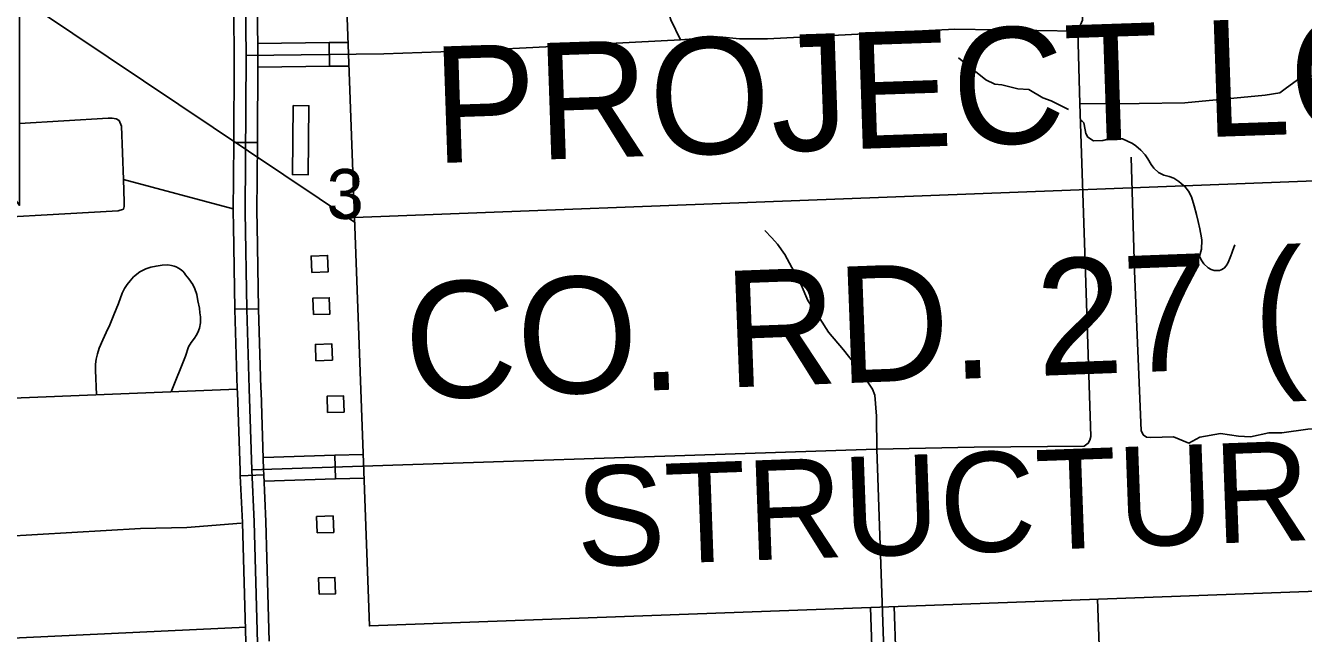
# Model space of a CAD drawing. Extents: x 1671357 to 13005564, y 567358 to 14261451.
# Drawn here: x 12758295.81 to 12758311.17, y 14259869.74 to 14259877.05 of the extents above; entities that cross this region are included whole.
import ezdxf

# ---------------------------------------------------------------- set-up
doc = ezdxf.new("R2010")
doc.units = 0
for name, color, linetype in [('31', 7, 'Continuous'), ('32', 7, 'Continuous'), ('35', 7, 'Continuous'), ('43', 7, 'Continuous'), ('5', 7, 'Continuous'), ('56', 7, 'Continuous'), ('60', 7, 'Continuous'), ('63', 7, 'Continuous')]:
    doc.layers.add(name, color=color, linetype=linetype)

msp = doc.modelspace()

# ---------------------------------------------------------------- linework, layer by layer
at = {"layer": '31'}
for p, q in [((12758298.599, 14259875.645), (12758298.315, 14259875.647)), ((12758298.329, 14259873.643), (12758298.613, 14259873.648)), ((12758298.394, 14259871.64), (12758298.678, 14259871.653)), ((12758298.394, 14259871.64), (12758298.394, 14259871.64))]:
    msp.add_line(p, q, dxfattribs=at)
for points in [[(12758298.735, 14259883.187), (12758298.589, 14259882.92), (12758298.491, 14259882.608), (12758298.446, 14259882.408), (12758298.435, 14259882.238), (12758298.413, 14259881.998), (12758298.406, 14259881.666), (12758298.464, 14259876.693), (12758298.451, 14259874.813), (12758298.471, 14259873.641)], [(12758298.311, 14259877.644), (12758298.322, 14259876.692), (12758298.322, 14259876.647)], [(12758298.595, 14259877.648), (12758298.606, 14259876.693), (12758298.606, 14259876.645)], [(12758308.456, 14259876.984), (12758308.481, 14259876.111), (12758308.546, 14259874.085)], [(12758298.322, 14259876.647), (12758298.315, 14259875.647)], [(12758298.606, 14259876.645), (12758298.599, 14259875.645)], [(12758295.74, 14259875.876), (12758296.806, 14259875.939), (12758296.854, 14259875.941), (12758296.905, 14259875.93), (12758296.94, 14259875.909), (12758296.966, 14259875.843), (12758296.993, 14259875.2), (12758298.309, 14259874.851)], [(12758298.315, 14259875.647), (12758298.309, 14259874.813), (12758298.312, 14259874.643)], [(12758298.596, 14259874.648), (12758298.593, 14259874.814), (12758298.599, 14259875.645)], [(12758294.79, 14259874.703), (12758296.929, 14259874.826), (12758296.991, 14259874.846), (12758296.999, 14259874.877), (12758297.001, 14259874.932), (12758296.993, 14259875.2)], [(12758298.312, 14259874.643), (12758298.329, 14259873.643)], [(12758298.613, 14259873.648), (12758298.596, 14259874.648)], [(12758308.546, 14259874.085), (12758308.612, 14259872.114), (12758308.599, 14259872.067), (12758308.581, 14259872.031), (12758308.53, 14259871.998), (12758307.211, 14259871.984)], [(12758298.471, 14259873.641), (12758298.5, 14259872.689), (12758298.533, 14259871.711), (12758298.561, 14259871.085), (12758298.818, 14259861.767), (12758298.814, 14259861.628), (12758298.795, 14259861.572), (12758298.786, 14259861.553), (12758298.766, 14259861.527), (12758298.471, 14259861.365), (12758298.408, 14259861.323), (12758298.323, 14259861.229)], [(12758298.329, 14259873.643), (12758298.329, 14259873.638), (12758298.358, 14259872.684), (12758298.36, 14259872.641)], [(12758298.613, 14259873.648), (12758298.613, 14259873.644), (12758298.642, 14259872.693), (12758298.644, 14259872.651)], [(12758294.06, 14259872.51), (12758298.358, 14259872.683)], [(12758298.36, 14259872.641), (12758298.392, 14259871.705), (12758298.394, 14259871.64)], [(12758298.644, 14259872.651), (12758298.675, 14259871.716), (12758298.678, 14259871.653)], [(12758307.211, 14259871.984), (12758306.041, 14259871.959)], [(12758306.041, 14259871.959), (12758306.215, 14259866.885), (12758306.426, 14259859.801), (12758306.437, 14259859.581), (12758306.437, 14259859.322)], [(12758298.431, 14259870.643), (12758298.419, 14259871.08), (12758298.394, 14259871.64)], [(12758298.678, 14259871.653), (12758298.703, 14259871.09), (12758298.715, 14259870.651)], [(12758298.459, 14259869.644), (12758298.431, 14259870.643)], [(12758298.715, 14259870.651), (12758298.743, 14259869.651)], [(12758305.964, 14259870.056), (12758305.984, 14259869.467)], [(12758306.248, 14259870.067), (12758306.268, 14259869.476)], [(12758294.469, 14259869.616), (12758295.142, 14259869.662), (12758298.464, 14259869.821)]]:
    msp.add_lwpolyline(points, dxfattribs=at)
at = {"layer": '32'}
for p, q in [((12758299.466, 14259876.563), (12758299.462, 14259876.848)), ((12758299.538, 14259871.602), (12758299.528, 14259871.886))]:
    msp.add_line(p, q, dxfattribs=at)
for points in [[(12758303.174, 14259881.109), (12758303.194, 14259880.504), (12758303.215, 14259880.457), (12758303.271, 14259880.338), (12758303.319, 14259880.182), (12758303.401, 14259879.332), (12758303.453, 14259877.759), (12758303.463, 14259877.57), (12758303.492, 14259877.366), (12758303.565, 14259877.12), (12758303.682, 14259876.881)], [(12758308.242, 14259880.856), (12758308.348, 14259880.672), (12758308.35, 14259880.528), (12758308.358, 14259880.35), (12758308.407, 14259880.177), (12758308.442, 14259880.072), (12758308.46, 14259879.551), (12758308.513, 14259877.119), (12758308.456, 14259876.984)], [(12758298.464, 14259876.693), (12758300.117, 14259876.714), (12758301.031, 14259876.743), (12758301.91, 14259876.787), (12758303.682, 14259876.881), (12758304.152, 14259876.918), (12758304.39, 14259876.894), (12758304.729, 14259876.893), (12758306.979, 14259877.009)], [(12758306.979, 14259877.009), (12758308.456, 14259876.984)], [(12758298.605, 14259876.837), (12758299.462, 14259876.848)], [(12758299.462, 14259876.848), (12758299.689, 14259876.85)], [(12758298.608, 14259876.552), (12758299.466, 14259876.563)], [(12758299.466, 14259876.563), (12758299.7, 14259876.566)], [(12758313.044, 14259876.495), (12758311.283, 14259876.449), (12758311.243, 14259876.441), (12758311.166, 14259876.427), (12758311.095, 14259876.399), (12758310.946, 14259876.29), (12758310.882, 14259876.242), (12758310.707, 14259876.214), (12758309.74, 14259876.124), (12758309.19, 14259876.116), (12758308.481, 14259876.111)], [(12758310.341, 14259874.417), (12758310.312, 14259874.339), (12758310.303, 14259874.316), (12758310.291, 14259874.285), (12758310.267, 14259874.224), (12758310.255, 14259874.197), (12758310.237, 14259874.162), (12758310.212, 14259874.134), (12758310.178, 14259874.114), (12758310.158, 14259874.107), (12758310.128, 14259874.106), (12758310.093, 14259874.109), (12758310.055, 14259874.121), (12758310.02, 14259874.138), (12758309.967, 14259874.187), (12758309.935, 14259874.236), (12758309.918, 14259874.28), (12758309.939, 14259874.365), (12758309.946, 14259874.472), (12758309.941, 14259874.502), (12758309.922, 14259874.609), (12758309.902, 14259874.698), (12758309.879, 14259874.78), (12758309.854, 14259874.884), (12758309.82, 14259874.993), (12758309.783, 14259875.06), (12758309.739, 14259875.117), (12758309.696, 14259875.153), (12758309.667, 14259875.177), (12758309.608, 14259875.216), (12758309.551, 14259875.237), (12758309.489, 14259875.255), (12758309.424, 14259875.285), (12758309.368, 14259875.338), (12758309.336, 14259875.381), (12758309.296, 14259875.449), (12758309.262, 14259875.499), (12758309.21, 14259875.556), (12758309.151, 14259875.605), (12758309.112, 14259875.634), (12758308.993, 14259875.69), (12758308.901, 14259875.7), (12758308.83, 14259875.689), (12758308.755, 14259875.671), (12758308.645, 14259875.667), (12758308.575, 14259875.712), (12758308.55, 14259875.753), (12758308.545, 14259875.8), (12758308.526, 14259875.883), (12758308.519, 14259875.892), (12758308.508, 14259875.902), (12758308.497, 14259875.91), (12758308.487, 14259875.915)], [(12758304.694, 14259874.587), (12758304.781, 14259874.502), (12758304.849, 14259874.425), (12758304.934, 14259874.301), (12758305.133, 14259873.935)], [(12758304.694, 14259874.587), (12758304.781, 14259874.502), (12758304.849, 14259874.425), (12758304.934, 14259874.301), (12758305.133, 14259873.935)], [(12758296.666, 14259872.615), (12758296.653, 14259872.91), (12758296.654, 14259872.982), (12758296.661, 14259873.041), (12758296.677, 14259873.105), (12758296.7, 14259873.176), (12758296.742, 14259873.273), (12758296.783, 14259873.361), (12758296.827, 14259873.456), (12758296.875, 14259873.574), (12758296.931, 14259873.713), (12758296.974, 14259873.835), (12758297.005, 14259873.893), (12758297.035, 14259873.938), (12758297.072, 14259873.982), (12758297.113, 14259874.031), (12758297.188, 14259874.093), (12758297.261, 14259874.127), (12758297.319, 14259874.149), (12758297.382, 14259874.16), (12758297.454, 14259874.171), (12758297.524, 14259874.176), (12758297.566, 14259874.169), (12758297.6, 14259874.159), (12758297.625, 14259874.15), (12758297.651, 14259874.136), (12758297.672, 14259874.124), (12758297.704, 14259874.1), (12758297.726, 14259874.076), (12758297.738, 14259874.057), (12758297.776, 14259874.009), (12758297.825, 14259873.939), (12758297.849, 14259873.886), (12758297.872, 14259873.821), (12758297.886, 14259873.744)], [(12758305.133, 14259873.935), (12758305.21, 14259873.748), (12758305.354, 14259873.531), (12758305.459, 14259873.366), (12758305.64, 14259873.153), (12758305.838, 14259872.906), (12758305.965, 14259872.719), (12758305.987, 14259872.683), (12758306.016, 14259872.609), (12758306.035, 14259872.358), (12758306.041, 14259871.959), (12758306.215, 14259866.885), (12758306.426, 14259859.801), (12758306.437, 14259859.581), (12758306.437, 14259859.322)], [(12758305.133, 14259873.935), (12758305.21, 14259873.748), (12758305.354, 14259873.531), (12758305.459, 14259873.366), (12758305.64, 14259873.153), (12758305.838, 14259872.906), (12758305.965, 14259872.719), (12758305.987, 14259872.683), (12758306.016, 14259872.609), (12758306.035, 14259872.358), (12758306.041, 14259871.959)], [(12758297.885, 14259873.743), (12758297.903, 14259873.653), (12758297.908, 14259873.599), (12758297.915, 14259873.55), (12758297.916, 14259873.477), (12758297.903, 14259873.414), (12758297.886, 14259873.364), (12758297.864, 14259873.325), (12758297.844, 14259873.294), (12758297.805, 14259873.242), (12758297.774, 14259873.189), (12758297.737, 14259873.076), (12758297.564, 14259872.651)], [(12758298.533, 14259871.711), (12758306.034, 14259871.959)], [(12758298.671, 14259871.858), (12758299.528, 14259871.886)], [(12758299.528, 14259871.886), (12758299.87, 14259871.897)], [(12758298.682, 14259871.574), (12758299.538, 14259871.602)], [(12758299.538, 14259871.602), (12758299.881, 14259871.613)], [(12758294.715, 14259870.863), (12758297.196, 14259871.005), (12758297.751, 14259871.017), (12758298.406, 14259871.072)]]:
    msp.add_lwpolyline(points, dxfattribs=at)
at = {"layer": '35'}
msp.add_lwpolyline([(12758307.02, 14259876.664), (12758307.348, 14259876.4), (12758307.457, 14259876.348), (12758307.544, 14259876.338), (12758307.736, 14259876.293), (12758307.867, 14259876.283), (12758308.033, 14259876.182), (12758308.136, 14259876.148), (12758308.319, 14259876.055), (12758308.343, 14259876.044)], dxfattribs=at)
at = {"layer": '43'}
for points in [[(12758309.096, 14259875.471), (12758309.134, 14259874.1)], [(12758309.134, 14259874.1), (12758309.216, 14259872.186), (12758309.241, 14259872.134), (12758309.279, 14259872.105), (12758309.332, 14259872.1), (12758309.603, 14259872.107)], [(12758309.603, 14259872.107), (12758309.788, 14259872.034), (12758309.922, 14259872.104), (12758310.168, 14259872.147), (12758310.385, 14259872.115), (12758310.528, 14259872.108), (12758310.749, 14259872.155), (12758310.907, 14259872.157), (12758311.217, 14259872.201), (12758311.628, 14259872.217), (12758311.695, 14259872.202), (12758311.873, 14259872.208), (12758311.948, 14259872.265), (12758312.004, 14259872.28), (12758312.047, 14259872.252), (12758312.094, 14259872.205), (12758312.35, 14259872.292), (12758312.537, 14259872.18)]]:
    msp.add_lwpolyline(points, dxfattribs=at)
at = {"layer": '5'}
msp.add_lwpolyline([(12758308.69, 14259870.156), (12758308.803, 14259867.027), (12758308.904, 14259862.159)], dxfattribs=at)
at = {"layer": '56'}
for points in [[(12758299.029, 14259876.09), (12758299.218, 14259876.088), (12758299.21, 14259875.259), (12758299.021, 14259875.261)], [(12758299.254, 14259874.085), (12758299.245, 14259874.282), (12758299.443, 14259874.29), (12758299.451, 14259874.093)], [(12758299.272, 14259873.577), (12758299.265, 14259873.774), (12758299.462, 14259873.781), (12758299.47, 14259873.584)], [(12758299.303, 14259873.023), (12758299.296, 14259873.22), (12758299.493, 14259873.227), (12758299.501, 14259873.03)], [(12758299.443, 14259872.399), (12758299.436, 14259872.596), (12758299.633, 14259872.603), (12758299.641, 14259872.406)], [(12758299.318, 14259870.953), (12758299.31, 14259871.15), (12758299.508, 14259871.157), (12758299.516, 14259870.96)], [(12758299.341, 14259870.215), (12758299.333, 14259870.412), (12758299.531, 14259870.419), (12758299.538, 14259870.222)]]:
    msp.add_lwpolyline(points, close=True, dxfattribs=at)
at = {"layer": '60'}
msp.add_line((12758299.766, 14259874.745), (12758322.461, 14259875.613), dxfattribs=at)
msp.add_lwpolyline([(12758299.768, 14259874.687), (12758292.572, 14259879.514), (12758295.74, 14259874.89), (12758295.74, 14259877.389)], dxfattribs=at)
msp.add_lwpolyline([(12758299.67, 14259877.369), (12758323.317, 14259878.233), (12758323.592, 14259870.7), (12758299.945, 14259869.836)], close=True, dxfattribs=at)
at = {"layer": '63'}
msp.add_arc((12758296.076, 14259876.022), 7.935, 70.3026, 226.9585, dxfattribs=at)

# ---------------------------------------------------------------- texts
at = {"layer": '56'}
msp.add_text('3', height=0.6, dxfattribs=at).set_placement((12758299.431, 14259874.728))
at = {"layer": '60'}
for s, height, rotation, p in [('PROJECT LOCATION', 1.4, 1.939, (12758300.729, 14259875.397)), ('CO. RD. 27 (CCR 352)', 1.4, 2.1539, (12758300.39, 14259872.555)), ('STRUCTURE NO. 1 1758', 1.2, 2.0889, (12758302.447, 14259870.546))]:
    msp.add_text(s, height=height, rotation=rotation, dxfattribs=at).set_placement(p)

doc.saveas('drawing.dxf')
